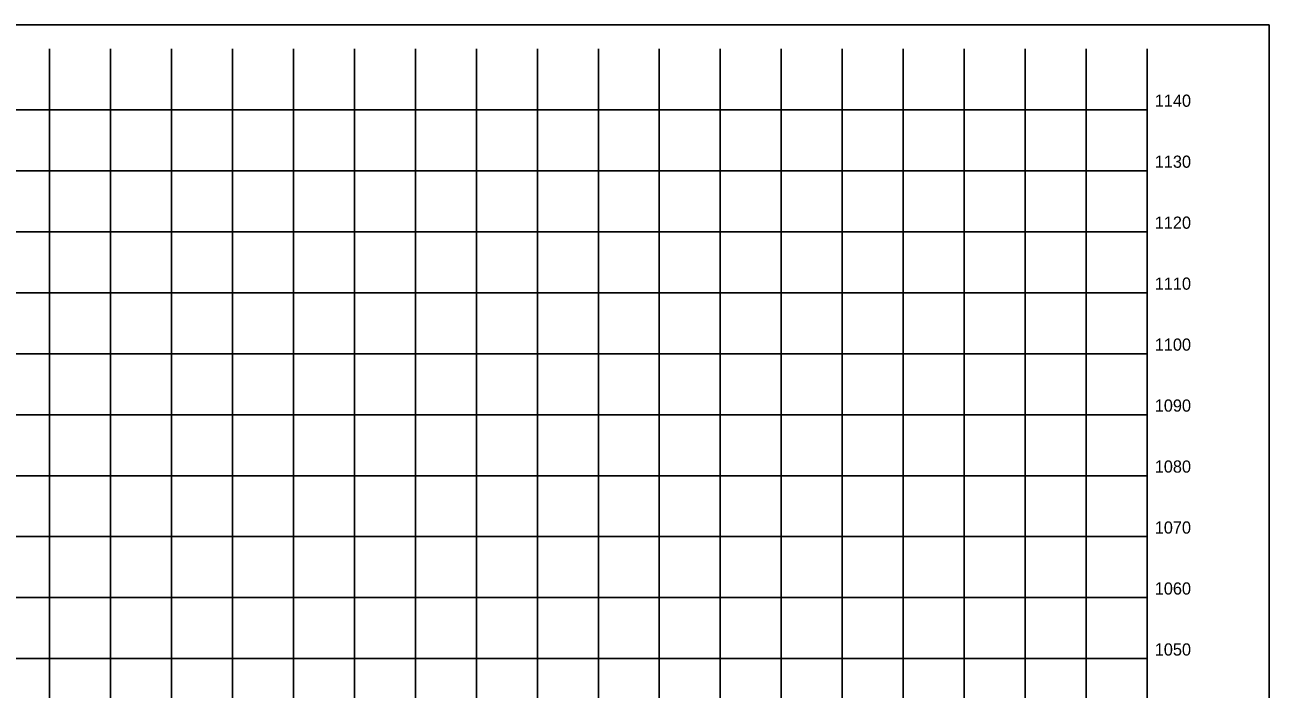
# Model space of a CAD drawing. Extents: x 1131015 to 1136271, y 133453 to 174329.
# Drawn here: x 1132306.4 to 1132510.5, y 160218.7 to 160327.6 of the extents above; entities that cross this region are included whole.
import ezdxf

# ---------------------------------------------------------------- set-up
doc = ezdxf.new("R2010")
doc.units = 0
for name, color, linetype in [('DESIGN - SHEET - Corner Text', 7, 'Continuous'), ('DESIGN - SHEET - Linework', 7, 'Continuous'), ('DESIGN - SHEET - Plot Shape', 7, 'Continuous')]:
    doc.layers.add(name, color=color, linetype=linetype)

msp = doc.modelspace()

# ---------------------------------------------------------------- linework, layer by layer
at = {"layer": 'DESIGN - SHEET - Linework'}
for p, q in [((1132310.46, 160113.66), (1132310.46, 160323.66)), ((1132320.46, 160113.66), (1132320.46, 160323.66)), ((1132330.46, 160113.66), (1132330.46, 160323.66)), ((1132340.46, 160113.66), (1132340.46, 160323.66)), ((1132350.46, 160113.66), (1132350.46, 160323.66)), ((1132360.46, 160113.66), (1132360.46, 160323.66)), ((1132370.46, 160113.66), (1132370.46, 160323.66)), ((1132380.46, 160113.66), (1132380.46, 160323.66)), ((1132390.46, 160113.66), (1132390.46, 160323.66)), ((1132400.46, 160113.66), (1132400.46, 160323.66)), ((1132410.46, 160113.66), (1132410.46, 160323.66)), ((1132420.46, 160113.66), (1132420.46, 160323.66)), ((1132430.46, 160113.66), (1132430.46, 160323.66)), ((1132440.46, 160113.66), (1132440.46, 160323.66)), ((1132450.46, 160113.66), (1132450.46, 160323.66)), ((1132460.46, 160113.66), (1132460.46, 160323.66)), ((1132470.46, 160113.66), (1132470.46, 160323.66)), ((1132480.46, 160113.66), (1132480.46, 160323.66)), ((1132190.46, 160313.66), (1132490.46, 160313.66)), ((1132190.46, 160303.66), (1132490.46, 160303.66)), ((1132190.46, 160293.66), (1132490.46, 160293.66)), ((1132190.46, 160283.66), (1132490.46, 160283.66)), ((1132190.46, 160273.66), (1132490.46, 160273.66)), ((1132190.46, 160263.66), (1132490.46, 160263.66)), ((1132190.46, 160253.66), (1132490.46, 160253.66)), ((1132190.46, 160243.66), (1132490.46, 160243.66)), ((1132190.46, 160233.66), (1132490.46, 160233.66)), ((1132190.46, 160223.66), (1132490.46, 160223.66))]:
    msp.add_line(p, q, dxfattribs=at)
msp.add_lwpolyline([(1132190.46, 160323.66), (1132190.46, 160113.66), (1132490.46, 160113.66), (1132490.46, 160323.66)], dxfattribs=at)
at = {"layer": 'DESIGN - SHEET - Plot Shape'}
msp.add_lwpolyline([(1132170.46, 160327.6), (1132510.46, 160327.6), (1132510.46, 160109.72), (1132170.46, 160109.72)], close=True, dxfattribs=at)

# ---------------------------------------------------------------- texts
at = {"layer": 'DESIGN - SHEET - Corner Text'}
for s, p in [('1140', (1132491.7, 160314.16)), ('1130', (1132491.7, 160304.16)), ('1120', (1132491.7, 160294.16)), ('1110', (1132491.7, 160284.16)), ('1100', (1132491.7, 160274.16)), ('1090', (1132491.7, 160264.16)), ('1080', (1132491.7, 160254.16)), ('1070', (1132491.7, 160244.16)), ('1060', (1132491.7, 160234.16)), ('1050', (1132491.7, 160224.16))]:
    msp.add_text(s, height=2, dxfattribs=at).set_placement(p)

doc.saveas('drawing.dxf')
